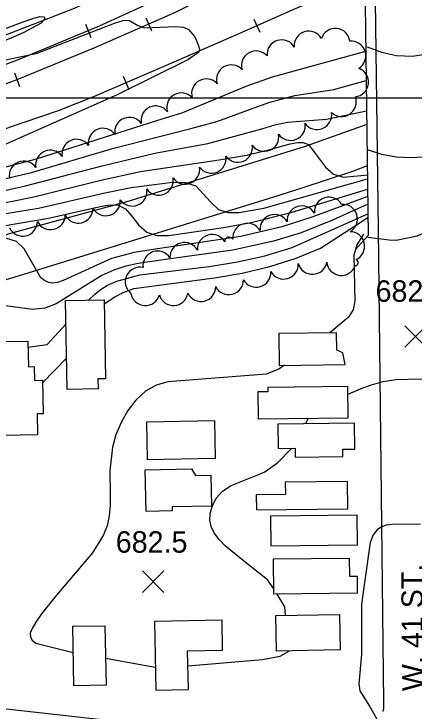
# Model space of a CAD drawing. Extents: x 79600 to 91800, y 75600 to 84400.
# Drawn here: x 80497.6 to 80777.7, y 79271.2 to 79759 of the extents above; entities that cross this region are included whole.
import ezdxf

# ---------------------------------------------------------------- set-up
doc = ezdxf.new("R2010")
doc.units = 0
for name, color, linetype in [('080-085$0$BLDG', 7, 'Continuous'), ('080-085$0$BRIDGE', 7, 'Continuous'), ('080-085$0$INDEX', 7, 'Continuous'), ('080-085$0$INTER', 7, 'Continuous'), ('080-085$0$ROAD', 7, 'Continuous'), ('080-085$0$ROAD-NAME', 7, 'Continuous'), ('080-085$0$RR', 7, 'Continuous'), ('080-085$0$SPOTMARK', 7, 'Continuous'), ('080-085$0$SPOTS', 7, 'Continuous'), ('080-085$0$TREES', 7, 'Continuous'), ('084-085$0$TI_BORDER', 7, 'Continuous')]:
    doc.layers.add(name, color=color, linetype=linetype)

# ---------------------------------------------------------------- blocks, each defined once
blk = doc.blocks.new('080-085$0$RRTICK100')
blk.add_line((0, -5), (0, 5))
blk = doc.blocks.new('080-085$0$SPOTS')
at = {"layer": '080-085$0$SPOTMARK'}
for p, q in [((-0.5, -0.5), (0.5, 0.5)), ((-0.5, 0.5), (0.5, -0.5))]:
    blk.add_line(p, q, dxfattribs=at)

msp = doc.modelspace()

# ---------------------------------------------------------------- linework, layer by layer
at = {"layer": '080-085$0$BLDG'}
for points in [[(80560.71, 79558.98), (80561.77, 79503.81), (80556.4, 79503.71), (80556.53, 79496.67), (80534.92, 79496.26), (80533.73, 79558.46)], [(80727.84, 79521.89), (80723.59, 79523.74), (80723.45, 79535.89), (80682.9, 79535.4), (80683.17, 79513.12), (80729.44, 79513.68)], [(80507.31, 79530.17), (80507.66, 79512.17), (80511.68, 79512.25), (80511.87, 79502.64), (80517.53, 79502.75), (80517.98, 79479.24), (80513.8, 79479.16), (80514.08, 79464.45), (80489.62, 79463.98), (80488.35, 79529.8)], [(80675.29, 79497.64), (80675.33, 79494.63), (80668.24, 79494.54), (80668.47, 79475.73), (80731.65, 79476.49), (80731.38, 79498.31)], [(80590.88, 79447.26), (80638.72, 79448.18), (80638.22, 79474.38), (80590.38, 79473.46)], [(80682.45, 79455.01), (80694.48, 79455.16), (80694.55, 79448.93), (80727.89, 79449.33), (80727.83, 79454.48), (80736.1, 79454.58), (80735.88, 79472.64), (80682.25, 79471.99)], [(80624.66, 79436.16), (80635.36, 79436.36), (80635.78, 79414.61), (80608.39, 79414.08), (80608.45, 79411.28), (80590.09, 79410.93), (80589.53, 79440.03), (80621.91, 79440.66)], [(80687.63, 79422.82), (80667.24, 79422.57), (80667.37, 79412.02), (80731.29, 79412.8), (80731.06, 79431.95), (80687.53, 79431.43)], [(80677.18, 79407.58), (80677.43, 79386.86), (80738.1, 79387.59), (80737.85, 79408.31)], [(80679.24, 79377.68), (80732.21, 79378.32), (80732.37, 79365.54), (80737.76, 79365.6), (80737.9, 79353.79), (80679.53, 79353.09)], [(80680.87, 79338.06), (80725.58, 79338.92), (80726.05, 79314.06), (80681.35, 79313.21)], [(80539.54, 79288.81), (80538.73, 79330.53), (80561.24, 79330.96), (80562.04, 79289.25)], [(80619.7, 79286.24), (80619.18, 79313.45), (80643.65, 79313.92), (80643.24, 79334.91), (80595.89, 79334), (80596.81, 79285.8)]]:
    msp.add_lwpolyline(points, close=True, dxfattribs=at)
at = {"layer": '080-085$0$BRIDGE'}
msp.add_lwpolyline([(80740.43, 80000), (80745.58, 79604.08), (80736.73, 79594.24)], dxfattribs=at)
at = {"layer": '080-085$0$INDEX'}
msp.add_line((80517.57, 79500.81), (80534.5, 79518.46), dxfattribs=at)
for points in [[(80000, 79495.81), (80066.83, 79506.19), (80094.29, 79511.58), (80160.15, 79527.07), (80188.12, 79534.21), (80253.34, 79555.66), (80355.69, 79585.63), (80420.5, 79603.21), (80448.74, 79610.78), (80477.09, 79617.18), (80514.85, 79623.21), (80561.24, 79633.89), (80579.73, 79637.54), (80608.47, 79641.29), (80617.42, 79641.11), (80624.96, 79638.72), (80635.48, 79627.38), (80640.7, 79622.29), (80647.32, 79620), (80655.14, 79620.03), (80672.54, 79623.23), (80745.07, 79643.72)], [(80560.76, 79556.22), (80568.26, 79561.09), (80574.11, 79564.08), (80581.46, 79566.85), (80637.99, 79574.3), (80657.38, 79577.58), (80676.61, 79582.26), (80695.08, 79588.17), (80712.21, 79595.18), (80745.42, 79616.69)], [(80782.13, 79402.03), (80762.33, 79401.84), (80758.16, 79401.31), (80754.77, 79400.13), (80751.74, 79397.97), (80749.11, 79394.47), (80747.03, 79389.25), (80743.36, 79364.42), (80740.98, 79346), (80740.99, 79310.95), (80738.97, 79290.36), (80739.75, 79285.36), (80746.43, 79274.64), (80751.13, 79266.45), (80752.73, 79259.99), (80753.63, 79252.29), (80750.99, 79211.03)], [(80404.6, 79206.06), (80452.37, 79212.76), (80496.94, 79215.6), (80523.27, 79217.36), (80541.32, 79219.46), (80559.48, 79224.15), (80574.22, 79230.11), (80578.46, 79232.34), (80580.76, 79234.81), (80581.71, 79238.67), (80581.7, 79244.6), (80580.17, 79251.47), (80576.35, 79257.7), (80569.79, 79262.06), (80561.21, 79264.81), (80448.01, 79277.39), (80401.32, 79285.95)]]:
    msp.add_lwpolyline(points, dxfattribs=at)
at = {"layer": '080-085$0$INTER'}
for p, q in [((80701.6, 79472.22), (80703.77, 79476.16)), ((80561.67, 79308.31), (80596.5, 79301.97))]:
    msp.add_line(p, q, dxfattribs=at)
for points in [[(80453.95, 79734.76), (80504.02, 79753.43), (80510.72, 79755.94), (80515.81, 79757.27), (80518.72, 79756.96), (80519.11, 79755.27), (80516.7, 79752.64), (80503.99, 79745.84), (80442.44, 79719.39)], [(80491.96, 79727.01), (80513.78, 79731.69), (80567.91, 79752.57), (80574.05, 79754.56), (80578.06, 79754.7), (80584.29, 79751.02), (80588.94, 79749.39), (80610.86, 79750.14), (80616.16, 79749.67), (80619.75, 79748.24), (80624.13, 79742.98), (80625.6, 79739.75), (80626.72, 79736.78), (80627.42, 79734.39), (80627.02, 79732.28), (80619.77, 79727.13), (80569.75, 79702.54), (80491.94, 79667.9)], [(80744.9, 79736.01), (80754.82, 79732.32), (80765.36, 79729.97), (80776.6, 79729.6), (80787.01, 79731.2), (80799.35, 79736.01)], [(80485.53, 79650.31), (80513.44, 79657.64), (80597.54, 79684.42), (80615.83, 79690.09), (80660.06, 79708.47), (80678.58, 79715.06), (80743.9, 79733.04)], [(80481.33, 79641.49), (80509.75, 79648.16), (80566.56, 79664.95), (80621.45, 79678.98), (80639.68, 79683.76), (80675.95, 79697.13), (80694.1, 79702.06), (80721.54, 79706.05), (80744.17, 79712.47)], [(80000, 79548.02), (80031.09, 79546.24), (80058.28, 79546.1), (80134.23, 79550.22), (80152.71, 79551.91), (80170.9, 79554.57), (80197.82, 79560.51), (80253.07, 79576.94), (80450.74, 79626.73), (80504.8, 79638.49), (80559.43, 79652.82), (80596.18, 79661.6), (80633.38, 79668.37), (80671.1, 79678.69), (80680.19, 79681.43), (80689.19, 79683.41), (80716.32, 79685.34), (80744.45, 79691.22)], [(80000, 79523.47), (80055.89, 79525.46), (80084.26, 79528.06), (80150.08, 79538.84), (80169.21, 79542.14), (80196.81, 79548.38), (80250.59, 79565.35), (80351.59, 79593.17), (80445.73, 79617.73), (80511.52, 79630.99), (80558.42, 79642.79), (80586.19, 79648.88), (80641.32, 79657.06), (80660.32, 79660.24), (80677.65, 79664.39), (80684.84, 79666.43), (80690.93, 79668.11), (80695.98, 79669.13), (80700.1, 79669.16), (80703.68, 79667.66), (80715.59, 79651.89), (80721.33, 79646.91), (80728.3, 79644.83), (80745.27, 79646.53)], [(80744.9, 79664.15), (80754.82, 79660.94), (80765.33, 79659.05), (80775.75, 79658.58), (80784.1, 79659.09), (80799.35, 79665.6)], [(80000, 79466.3), (80035.92, 79478.16), (80083.35, 79490), (80136.61, 79505.64), (80192.87, 79523.59), (80264.82, 79548.93), (80374.33, 79582.52), (80429.85, 79597.96), (80457.1, 79605.2), (80521.82, 79616.04), (80557.93, 79624.2), (80564.77, 79625.48), (80570.57, 79625.28), (80575.58, 79622.77), (80580.12, 79617.59), (80584.85, 79611.4), (80590.5, 79606.37), (80597.63, 79604.11), (80605.99, 79604.1), (80644.21, 79609.71), (80663.57, 79613.18), (80692.24, 79620.3), (80745.16, 79636.46)], [(80745.23, 79631.36), (80706.08, 79616.74), (80685.19, 79610.06), (80656.51, 79603.32), (80598.16, 79594.62), (80581.66, 79592.06), (80565.92, 79588.01), (80531.95, 79572.63), (80528, 79571.15), (80524.64, 79570.73), (80521.69, 79571.23), (80518.96, 79572.46), (80516.31, 79574.35), (80504.78, 79594.69), (80499.48, 79599.82), (80491.92, 79602.15)], [(80745.3, 79625.99), (80720.51, 79614.63), (80698.69, 79605.98), (80679.27, 79600.08), (80650.81, 79593.67), (80602.01, 79586.98), (80584.43, 79584.4), (80575.97, 79582.46), (80567.53, 79579.75), (80559.04, 79576.1), (80527.18, 79556.26), (80519.2, 79553.1), (80510.58, 79552.3), (80482.77, 79555.92)], [(80549.88, 79558.77), (80554.17, 79563), (80557.93, 79566.06), (80563.05, 79569.25), (80569.55, 79572.1), (80585.7, 79576.37), (80634.31, 79582.29), (80653.97, 79585.52), (80673.1, 79589.81), (80692.31, 79595.54), (80745.39, 79619.05)], [(80745.26, 79602.93), (80760.19, 79600.9), (80765.14, 79600.78), (80779.82, 79603.74), (80786.58, 79606.66), (80791.11, 79610.24), (80795.87, 79618.95)], [(80742.33, 79604.99), (80737.54, 79597.54), (80735.54, 79590.13), (80736.26, 79558), (80735.05, 79552.1), (80731.57, 79546.7), (80718.78, 79535.83)], [(80507.4, 79525.83), (80520.87, 79527.71), (80534.04, 79542.16)], [(80686.87, 79513.16), (80683.03, 79510.5), (80674.14, 79506.98), (80614.31, 79502.37), (80605.55, 79501.55), (80597.25, 79499.3), (80589.68, 79494.99), (80582.99, 79488.89), (80577.25, 79481.47), (80572.56, 79473.23), (80568.97, 79464.57), (80566.53, 79455.89), (80564.74, 79439.35), (80564.99, 79423.15), (80564.97, 79415.22), (80564.33, 79407.73), (80562.76, 79400.87), (80560.24, 79394.47), (80552.64, 79382.06), (80527.26, 79352.29), (80516.94, 79339.23), (80512.93, 79333.5), (80510.29, 79329.04), (80509.04, 79325.67), (80509.06, 79323.01), (80510.32, 79320.74), (80513.01, 79318.73), (80539.08, 79312.27)], [(80731.45, 79492.87), (80740.64, 79496.93), (80747.77, 79499.61), (80756.12, 79501.9), (80764.98, 79503.22), (80782.1, 79503.74), (80789.48, 79503.51), (80802.91, 79501.1), (80809.74, 79498.27), (80833.88, 79482.03), (80839.58, 79478.81), (80845.97, 79476.64), (80872.81, 79473.85)], [(80679.49, 79356.8), (80674.99, 79363.02), (80658.19, 79376.39), (80645.63, 79386.63), (80641.11, 79391.44), (80637.8, 79396.01), (80635.69, 79400.39), (80634.77, 79404.82), (80635.02, 79409.58), (80636.46, 79414.82), (80639.25, 79420.15), (80643.61, 79425.04), (80649.54, 79429.05), (80668.31, 79436.6), (80673.12, 79438.6), (80682.24, 79445.07), (80692, 79455.13)], [(80687.77, 79338.19), (80687.12, 79344.24), (80681.73, 79353.11)], [(80619.38, 79302.97), (80671.53, 79307.39), (80683.99, 79309.74), (80690.41, 79313.38)]]:
    msp.add_lwpolyline(points, dxfattribs=at)
at = {"layer": '080-085$0$ROAD'}
for points in [[(80756.14, 79270.84), (80756.54, 79272.93), (80756.5, 79277.54), (80752.8, 79608.19), (80747.65, 80000)], [(80744.57, 79681.75), (80701.54, 79666.37), (80576.7, 79627.67), (80496.79, 79605.94), (80464.91, 79596.61), (80439.44, 79588.73), (80409.38, 79579.69), (80365.26, 79566.49), (80323.5, 79554.15), (80288.98, 79543.82), (80254.74, 79533.77), (80232.33, 79527.31), (80184.73, 79513.38), (80153.13, 79503.64), (80123.64, 79493.49), (80085.5, 79481.73), (80038.32, 79467.67), (80000, 79455.86)], [(80744.95, 79652.65), (80735.17, 79649.07), (80699.13, 79637.05), (80675.47, 79629.6), (80498.3, 79574.84), (80461.55, 79564.08), (80405.46, 79547.43), (80352.15, 79531.08), (80314.43, 79520.17), (80268.08, 79506.4), (80253.89, 79501.39), (80250.28, 79499.69), (80244.87, 79495.18), (80242.25, 79491.95), (80239.5, 79486.9), (80239.13, 79481.04), (80239.11, 79466.11), (80240.84, 79425.52), (80241.85, 79269.12)]]:
    msp.add_lwpolyline(points, dxfattribs=at)
at = {"layer": '080-085$0$RR'}
for points in [[(80742.2, 79863.95), (80692.19, 79836.24), (80656.2, 79817.94), (80617.71, 79799.07), (80577.82, 79780.18), (80539.73, 79762.85), (80498.98, 79746.89), (80447.24, 79727.07), (80396.88, 79708.93), (80357.49, 79696.89), (80305.71, 79681.81), (80257.4, 79668.44), (80216.74, 79658.62), (80159.77, 79646.71), (80106.55, 79636.92), (80064.88, 79630.72), (80024.47, 79624.94), (80000, 79622.46)], [(80742.48, 79842.76), (80706.67, 79822.82), (80660.4, 79799.28), (80612.46, 79776), (80557.27, 79750.43), (80501.65, 79727.37), (80448.38, 79707.26), (80386.6, 79686.24), (80333.16, 79669.34), (80266.62, 79650.93), (80205.34, 79636.48), (80132.35, 79621.79), (80076.9, 79612.4), (80021.98, 79605.53), (80000, 79603.18)], [(80742.67, 79827.48), (80720.68, 79815.26), (80672.61, 79791.15), (80610.35, 79759.94), (80553.49, 79735.06), (80500.65, 79713.41), (80445.15, 79692.45), (80388.94, 79673.01), (80341.76, 79658.25), (80291.51, 79643.88), (80237.07, 79630.18), (80175.09, 79616.28), (80108.49, 79604.71), (80048.29, 79595.14), (80000, 79589.37)], [(80743.26, 79782.86), (80728.67, 79777.1), (80694.33, 79762.72), (80653.46, 79744.53), (80604.24, 79722.92), (80553.21, 79701.15), (80528.46, 79691.32), (80504.39, 79683.03), (80475.72, 79673.3), (80445.8, 79664.55), (80400.82, 79653.01), (80312.11, 79632.61), (80256.54, 79620.15), (80142.75, 79595.5), (80099.13, 79589), (80050.92, 79581.63), (80007.29, 79576.39), (80000, 79575.67)]]:
    msp.add_lwpolyline(points, dxfattribs=at)
at = {"layer": '080-085$0$TREES'}
for centre, radius, start, end in [((80704, 79736.75), 10.25, 30.524, 185.1633), ((80722.55, 79738.72), 10.25, 6.9567, 161.5959), ((80684.96, 79730.63), 10.25, 30.524, 185.1633), ((80733.69, 79729.76), 10.25, 300.7518, 95.391), ((80667.09, 79722.89), 10.25, 41.6429, 196.2821), ((80649.64, 79713.15), 10.25, 42.0409, 196.6802), ((80735.53, 79711.28), 10.25, 275.9643, 70.6036), ((80632.21, 79703.35), 10.25, 42.0409, 196.6802), ((80614.78, 79693.54), 10.25, 42.0409, 196.6802), ((80726.99, 79697.5), 10.25, 225.8822, 20.5214), ((80596.78, 79684.43), 10.25, 37.0335, 191.6727), ((80578.37, 79676.44), 10.25, 35.2338, 189.873), ((80709.75, 79688.43), 10.25, 214.9538, 9.593), ((80691.25, 79680.81), 10.25, 215.2015, 9.8407), ((80559.9, 79668.77), 10.25, 35.2338, 189.873), ((80672.78, 79673.14), 10.25, 215.2015, 9.8407), ((80541.43, 79661.1), 10.25, 35.2338, 189.873), ((80654.3, 79665.48), 10.25, 215.2015, 9.8407), ((80522.96, 79653.43), 10.25, 35.2338, 189.873), ((80635.83, 79657.82), 10.25, 215.2015, 9.8407), ((80504.49, 79645.76), 10.25, 35.2338, 189.873), ((80617.35, 79650.16), 10.25, 215.2015, 9.8407), ((80598.88, 79642.5), 10.25, 215.2015, 9.8407), ((80580.4, 79634.84), 10.25, 215.2015, 9.8407), ((80561.81, 79628.12), 10.25, 209.9138, 4.5531), ((80718.14, 79620.6), 10.25, 30.4521, 185.0913), ((80542.68, 79622.91), 10.25, 205.8933, 0.5325), ((80699.1, 79614.49), 10.25, 30.4521, 185.0913), ((80727.78, 79615.57), 10.25, 299.8627, 94.5019), ((80523.21, 79618.34), 10.25, 205.8933, 0.5325), ((80680.05, 79608.39), 10.25, 30.4521, 185.0913), ((80503.73, 79613.77), 10.25, 205.8933, 0.5325), ((80661, 79602.28), 10.25, 30.4521, 185.0913), ((80636.28, 79594.46), 10.25, 29.8701, 184.5093), ((80732.79, 79596.43), 10.25, 294.8298, 89.469), ((80617.03, 79588.82), 10.25, 28.1809, 182.8201), ((80648.19, 79599.84), 3.03, 30.4521, 185.0913), ((80598.13, 79582.83), 10.25, 32.3241, 186.9634), ((80686.36, 79583.76), 10.25, 208.9966, 3.6359), ((80706.48, 79587.1), 10.25, 195.2128, 349.8521), ((80726.77, 79586.28), 10.25, 185.5153, 340.1545), ((80736.26, 79585.04), 2.25, 273.688, 68.3272), ((80585.73, 79571.59), 10.25, 77.4418, 232.081), ((80667.17, 79578.08), 10.25, 209.3642, 4.0035), ((80647.98, 79572.86), 10.25, 206.4102, 1.0494), ((80628.56, 79568.12), 10.25, 206.385, 1.0243), ((80589.53, 79565.24), 10.25, 189.7733, 344.4125), ((80609.27, 79565.27), 10.25, 195.7743, 350.4135)]:
    msp.add_arc(centre, radius, start, end, dxfattribs=at)
at = {"layer": '084-085$0$TI_BORDER'}
msp.add_lwpolyline([(79700, 84300), (86700, 84300), (86700, 79700), (79700, 79700)], close=True, dxfattribs=at)

# ---------------------------------------------------------------- block references
at = {"layer": '080-085$0$RR'}
for p, rotation in [((80591.83, 79751.83), -156.3639623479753), ((80667.65, 79750.85), -156.00110163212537), ((80549.53, 79747.22), -157.48099942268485), ((80499.67, 79713.04), -159.30390682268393), ((80575.99, 79710.87), -156.89837217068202)]:
    msp.add_blockref('080-085$0$RRTICK100', p, dxfattribs=dict(at, rotation=rotation))
at = {"layer": '080-085$0$SPOTMARK', "xscale": 15, "yscale": 15}
for p in [(80778.68, 79533.28), (80595.11, 79361.78)]:
    msp.add_blockref('080-085$0$SPOTS', p, dxfattribs=at)

# ---------------------------------------------------------------- texts
at = {"layer": '080-085$0$ROAD-NAME'}
msp.add_text('W. 41 ST.', height=15, rotation=90.4895, dxfattribs=at).set_placement((80784.38, 79285.25))
at = {"layer": '080-085$0$SPOTS'}
for s, p in [('682.4', (80750.73, 79557.65)), ('682.5', (80568.86, 79382.07))]:
    msp.add_text(s, height=15, dxfattribs=at).set_placement(p)

doc.saveas('drawing.dxf')
